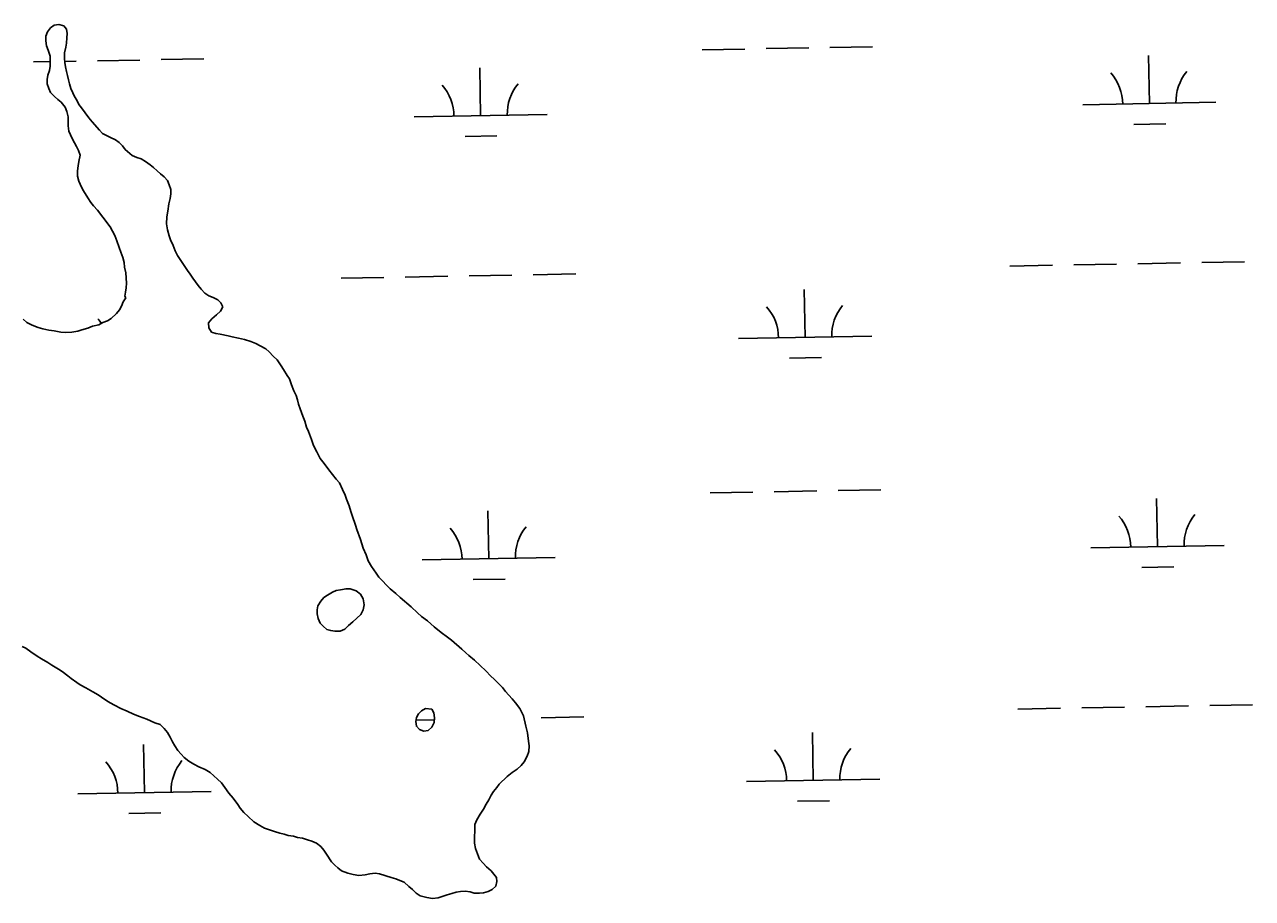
# Model space of a CAD drawing. Extents: x 3925854 to 3964121, y 224593 to 250589.
# Drawn here: x 3938835 to 3939757, y 234464 to 235120 of the extents above; entities that cross this region are included whole.
import ezdxf

# ---------------------------------------------------------------- set-up
doc = ezdxf.new("R2010")
doc.units = 0
doc.layers.add('V-WETL-SWMP', color=7, linetype='Continuous')

msp = doc.modelspace()

# ---------------------------------------------------------------- linework, layer by layer
at = {"layer": 'V-WETL-SWMP'}
for p, q in [((3938854.737, 235117.743), (3938857.526, 235119.641)), ((3938857.526, 235119.641), (3938861.126, 235120.146)), ((3938861.126, 235120.146), (3938864.708, 235119.269)), ((3938851.288, 235107.838), (3938851.336, 235111.43)), ((3938851.336, 235111.43), (3938852.485, 235114.732)), ((3938852.485, 235114.732), (3938854.737, 235117.743)), ((3938864.708, 235119.269), (3938866.886, 235116.753)), ((3938867.074, 235110.116), (3938866.747, 235106.251)), ((3938866.886, 235116.753), (3938867.395, 235113.429)), ((3938867.395, 235113.429), (3938867.074, 235110.116)), ((3938851.793, 235104.237), (3938851.288, 235107.838)), ((3938853.131, 235100.903), (3938851.793, 235104.237)), ((3938854.454, 235096.462), (3938853.131, 235100.903)), ((3938866.43, 235103.214), (3938865.266, 235098.807)), ((3938866.747, 235106.251), (3938866.43, 235103.214)), ((3939343.79, 235101.177), (3939375.785, 235101.759)), ((3939391.782, 235102.05), (3939423.777, 235102.631)), ((3939439.774, 235102.922), (3939471.769, 235103.504)), ((3938841.965, 235092.052), (3938854.675, 235092.283)), ((3938854.683, 235092.866), (3938854.454, 235096.462)), ((3938854.632, 235088.997), (3938854.683, 235092.866)), ((3938865.266, 235098.807), (3938865.211, 235094.661)), ((3938865.211, 235094.661), (3938865.447, 235091.617)), ((3938865.38, 235092.478), (3938873.96, 235092.634)), ((3938889.957, 235092.925), (3938921.952, 235093.507)), ((3938937.949, 235093.798), (3938969.944, 235094.379)), ((3939679.423, 235060.842), (3939678.768, 235096.836)), ((3938852.882, 235082.109), (3938854.035, 235085.687)), ((3938854.035, 235085.687), (3938854.632, 235088.997)), ((3938865.447, 235091.617), (3938865.956, 235088.294)), ((3938865.956, 235088.294), (3938866.741, 235084.966)), ((3938866.741, 235084.966), (3938867.53, 235081.915)), ((3939177.598, 235051.718), (3939176.943, 235087.712)), ((3938852.245, 235075.76), (3938852.285, 235078.8)), ((3938853.579, 235072.149), (3938852.245, 235075.76)), ((3938852.285, 235078.8), (3938852.882, 235082.109)), ((3938867.53, 235081.915), (3938868.315, 235078.587)), ((3938868.315, 235078.587), (3938869.104, 235075.536)), ((3938869.104, 235075.536), (3938870.165, 235072.205)), ((3938854.921, 235069.09), (3938853.579, 235072.149)), ((3938857.92, 235066.01), (3938854.921, 235069.09)), ((3938860.379, 235063.766), (3938857.92, 235066.01)), ((3938870.165, 235072.205), (3938871.503, 235068.87)), ((3938871.503, 235068.87), (3938872.848, 235066.088)), ((3938872.848, 235066.088), (3938874.47, 235063.303)), ((3938862.84, 235061.798), (3938860.379, 235063.766)), ((3938865.833, 235058.165), (3938862.84, 235061.798)), ((3938867.171, 235054.83), (3938865.833, 235058.165)), ((3938867.948, 235050.95), (3938867.171, 235054.83)), ((3938874.47, 235063.303), (3938876.088, 235060.24)), ((3938876.088, 235060.24), (3938877.99, 235057.727)), ((3938877.99, 235057.727), (3938880.702, 235053.822)), ((3939629.431, 235059.933), (3939729.415, 235061.751)), ((3938868.173, 235047.077), (3938867.948, 235050.95)), ((3938868.133, 235044.037), (3938868.173, 235047.077)), ((3938880.702, 235053.822), (3938883.694, 235050.188)), ((3938883.694, 235050.188), (3938886.141, 235047.115)), ((3938886.141, 235047.115), (3938891.588, 235040.962)), ((3939127.606, 235050.809), (3939227.589, 235052.627)), ((3939667.705, 235045.196), (3939691.701, 235045.632)), ((3938868.635, 235040.16), (3938868.133, 235044.037)), ((3938871.049, 235034.6), (3938868.635, 235040.16)), ((3938891.588, 235040.962), (3938893.766, 235038.445)), ((3938893.766, 235038.445), (3938899.806, 235035.324)), ((3939165.88, 235036.071), (3939189.876, 235036.507)), ((3938872.939, 235031.258), (3938871.049, 235034.6)), ((3938874.285, 235028.476), (3938872.939, 235031.258)), ((3938875.906, 235025.69), (3938874.285, 235028.476)), ((3938899.806, 235035.324), (3938903.654, 235033.615)), ((3938903.654, 235033.615), (3938906.392, 235031.644)), ((3938906.392, 235031.644), (3938908.846, 235029.123)), ((3938908.846, 235029.123), (3938910.744, 235026.334)), ((3938876.964, 235022.083), (3938875.906, 235025.69)), ((3938876.073, 235017.395), (3938876.964, 235022.083)), ((3938910.744, 235026.334), (3938916.213, 235021.839)), ((3938916.213, 235021.839), (3938919.511, 235020.413)), ((3938919.511, 235020.413), (3938922.813, 235019.263)), ((3938922.813, 235019.263), (3938926.104, 235017.285)), ((3938875.097, 235006.351), (3938875.148, 235010.22)), ((3938875.148, 235010.22), (3938875.476, 235014.086)), ((3938875.476, 235014.086), (3938876.073, 235017.395)), ((3938926.104, 235017.285), (3938929.664, 235014.75)), ((3938929.664, 235014.75), (3938932.125, 235012.782)), ((3938932.125, 235012.782), (3938934.856, 235010.258)), ((3938934.856, 235010.258), (3938937.314, 235008.014)), ((3938876.151, 235002.467), (3938875.097, 235006.351)), ((3938878.027, 234998.02), (3938876.151, 235002.467)), ((3938937.314, 235008.014), (3938940.048, 235005.766)), ((3938940.048, 235005.766), (3938942.499, 235002.97)), ((3938942.499, 235002.97), (3938943.841, 234999.911)), ((3938943.841, 234999.911), (3938945.175, 234996.3)), ((3938879.649, 234995.234), (3938878.027, 234998.02)), ((3938882.895, 234989.939), (3938879.649, 234995.234)), ((3938945.131, 234992.984), (3938944.534, 234989.674)), ((3938945.175, 234996.3), (3938945.131, 234992.984)), ((3938885.063, 234986.593), (3938882.895, 234989.939)), ((3938886.964, 234984.08), (3938885.063, 234986.593)), ((3938889.96, 234980.723), (3938886.964, 234984.08)), ((3938943.65, 234985.54), (3938942.748, 234980.023)), ((3938944.534, 234989.674), (3938943.65, 234985.54)), ((3938894.036, 234975.417), (3938889.96, 234980.723)), ((3938899.468, 234968.158), (3938894.036, 234975.417)), ((3938942.14, 234975.885), (3938941.794, 234970.638)), ((3938942.748, 234980.023), (3938942.14, 234975.885)), ((3938901.363, 234965.092), (3938899.468, 234968.158)), ((3938902.977, 234961.754), (3938901.363, 234965.092)), ((3938941.794, 234970.638), (3938942.561, 234965.928)), ((3938942.561, 234965.928), (3938943.884, 234961.488)), ((3938904.584, 234957.863), (3938902.977, 234961.754)), ((3938906.453, 234952.862), (3938904.584, 234957.863)), ((3938943.884, 234961.488), (3938944.949, 234958.433)), ((3938944.949, 234958.433), (3938946.829, 234954.262)), ((3938946.829, 234954.262), (3938948.436, 234950.371)), ((3938907.51, 234949.255), (3938906.453, 234952.862)), ((3938909.117, 234945.364), (3938907.51, 234949.255)), ((3938910.172, 234941.48), (3938909.117, 234945.364)), ((3938948.436, 234950.371), (3938950.046, 234946.756)), ((3938950.046, 234946.756), (3938952.217, 234943.686)), ((3938910.4, 234937.883), (3938910.172, 234941.48)), ((3938911.451, 234933.723), (3938910.4, 234937.883)), ((3938952.217, 234943.686), (3938954.657, 234940.06)), ((3938954.657, 234940.06), (3938957.638, 234935.598)), ((3938957.638, 234935.598), (3938959.536, 234932.809)), ((3939574.779, 234938.849), (3939606.774, 234939.43)), ((3939622.771, 234939.721), (3939654.766, 234940.303)), ((3939670.763, 234940.594), (3939702.758, 234941.176)), ((3939718.756, 234941.467), (3939750.75, 234942.048)), ((3938911.901, 234925.977), (3938911.451, 234933.723)), ((3938911.577, 234922.388), (3938911.901, 234925.977)), ((3938959.536, 234932.809), (3938961.707, 234929.739)), ((3938961.707, 234929.739), (3938965.503, 234924.161)), ((3939072.954, 234929.724), (3939104.949, 234930.306)), ((3939120.946, 234930.597), (3939152.941, 234931.178)), ((3939168.938, 234931.469), (3939200.933, 234932.051)), ((3939216.931, 234932.342), (3939248.925, 234932.924)), ((3938910.667, 234916.319), (3938910.984, 234919.355)), ((3938910.984, 234919.355), (3938911.577, 234922.388)), ((3938965.503, 234924.161), (3938967.954, 234921.364)), ((3938967.954, 234921.364), (3938970.681, 234918.563)), ((3938970.681, 234918.563), (3938973.695, 234916.588)), ((3939421.135, 234885.305), (3939420.481, 234921.299)), ((3938906.648, 234905.859), (3938908.181, 234908.846)), ((3938908.181, 234908.846), (3938909.4, 234911.987)), ((3938909.4, 234911.987), (3938911.217, 234914.981)), ((3938911.217, 234914.981), (3938910.667, 234916.319)), ((3938973.695, 234916.588), (3938976.993, 234915.163)), ((3938976.993, 234915.163), (3938980.288, 234913.46)), ((3938980.288, 234913.46), (3938982.746, 234911.216)), ((3938984.087, 234908.158), (3938982.385, 234904.864)), ((3938982.746, 234911.216), (3938984.087, 234908.158)), ((3938834.31, 234898.863), (3938836.993, 234896.545)), ((3938897.503, 234897.79), (3938900.458, 234899.384)), ((3938900.458, 234899.384), (3938904.329, 234903.177)), ((3938904.329, 234903.177), (3938906.648, 234905.859)), ((3938975.952, 234899.144), (3938973.424, 234896.137)), ((3938979.308, 234902.14), (3938975.952, 234899.144)), ((3938982.385, 234904.864), (3938979.308, 234902.14)), ((3938836.993, 234896.545), (3938841.079, 234894.554)), ((3938841.079, 234894.554), (3938845.477, 234892.722)), ((3938845.477, 234892.722), (3938849.083, 234891.82)), ((3938849.083, 234891.82), (3938853.473, 234890.771)), ((3938853.473, 234890.771), (3938857.545, 234890.187)), ((3938857.545, 234890.187), (3938862.559, 234889.3)), ((3938862.559, 234889.3), (3938865.691, 234888.863)), ((3938865.691, 234888.863), (3938870.848, 234889.228)), ((3938870.848, 234889.228), (3938875.219, 234890.055)), ((3938875.219, 234890.055), (3938878.338, 234890.869)), ((3938878.338, 234890.869), (3938882.702, 234892.321)), ((3938882.702, 234892.321), (3938886.442, 234893.61)), ((3938886.442, 234893.61), (3938890.966, 234894.751)), ((3938890.966, 234894.751), (3938894.078, 234896.347)), ((3938894.078, 234896.347), (3938897.503, 234897.79)), ((3938973.424, 234896.137), (3938973.653, 234892.54)), ((3938973.653, 234892.54), (3938975.543, 234889.198)), ((3938975.543, 234889.198), (3938978.849, 234888.325)), ((3938978.849, 234888.325), (3938982.158, 234887.728)), ((3938982.158, 234887.728), (3938988.224, 234886.542)), ((3938988.224, 234886.542), (3938991.253, 234885.673)), ((3938991.253, 234885.673), (3938995.94, 234884.781)), ((3938995.94, 234884.781), (3939000.347, 234883.617)), ((3939000.347, 234883.617), (3939005.027, 234882.173)), ((3939005.027, 234882.173), (3939008.878, 234880.74)), ((3939008.878, 234880.74), (3939012.173, 234879.038)), ((3939371.144, 234884.396), (3939471.127, 234886.214)), ((3939012.173, 234879.038), (3939016.289, 234876.772)), ((3939016.289, 234876.772), (3939019.024, 234874.524)), ((3939019.024, 234874.524), (3939022.02, 234871.167)), ((3939022.02, 234871.167), (3939025.023, 234868.363)), ((3939025.023, 234868.363), (3939028.005, 234863.901)), ((3939028.005, 234863.901), (3939029.626, 234861.115)), ((3939409.418, 234869.658), (3939433.414, 234870.094)), ((3939029.626, 234861.115), (3939032.331, 234856.657)), ((3939032.331, 234856.657), (3939034.233, 234854.143)), ((3939034.233, 234854.143), (3939035.556, 234849.703)), ((3939035.556, 234849.703), (3939037.432, 234845.256)), ((3939037.432, 234845.256), (3939039.043, 234841.641)), ((3939039.043, 234841.641), (3939040.104, 234838.31)), ((3939040.104, 234838.31), (3939040.893, 234835.258)), ((3939040.893, 234835.258), (3939042.227, 234831.647)), ((3939042.227, 234831.647), (3939044.089, 234826.094)), ((3939044.089, 234826.094), (3939045.699, 234822.479)), ((3939045.699, 234822.479), (3939047.019, 234817.763)), ((3939047.019, 234817.763), (3939048.36, 234814.704)), ((3939048.36, 234814.704), (3939050.767, 234808.591)), ((3939050.767, 234808.591), (3939052.09, 234804.151)), ((3939052.09, 234804.151), (3939054.792, 234799.416)), ((3939054.792, 234799.416), (3939057.213, 234794.408)), ((3939057.213, 234794.408), (3939060.202, 234790.498)), ((3939060.202, 234790.498), (3939063.733, 234785.752)), ((3939063.733, 234785.752), (3939069.168, 234778.77)), ((3939069.168, 234778.77), (3939071.619, 234775.973)), ((3939071.619, 234775.973), (3939074.041, 234770.965)), ((3939074.041, 234770.965), (3939075.92, 234766.794)), ((3939397.83, 234769.43), (3939429.825, 234770.011)), ((3939445.822, 234770.302), (3939477.817, 234770.884)), ((3939075.92, 234766.794), (3939076.985, 234763.739)), ((3939076.985, 234763.739), (3939078.854, 234758.739)), ((3939349.838, 234768.557), (3939381.833, 234769.139)), ((3939685.471, 234728.222), (3939684.816, 234764.216)), ((3939078.854, 234758.739), (3939080.181, 234754.575)), ((3939080.181, 234754.575), (3939081.246, 234751.52)), ((3939081.246, 234751.52), (3939083.638, 234744.301)), ((3939183.646, 234719.098), (3939182.991, 234755.092)), ((3939083.638, 234744.301), (3939084.7, 234740.97)), ((3939084.7, 234740.97), (3939087.365, 234733.471)), ((3939087.365, 234733.471), (3939089.491, 234727.086)), ((3939089.491, 234727.086), (3939091.636, 234722.082)), ((3939635.479, 234727.313), (3939735.463, 234729.131)), ((3939091.636, 234722.082), (3939093.236, 234717.638)), ((3939093.236, 234717.638), (3939095.665, 234713.183)), ((3939133.654, 234718.188), (3939233.638, 234720.007)), ((3939095.665, 234713.183), (3939099.192, 234708.16)), ((3939099.192, 234708.16), (3939101.09, 234705.371)), ((3939101.09, 234705.371), (3939109.816, 234696.41)), ((3939673.753, 234712.576), (3939697.749, 234713.012)), ((3939109.816, 234696.41), (3939113.918, 234693.038)), ((3939171.928, 234703.451), (3939195.924, 234703.887)), ((3939113.918, 234693.038), (3939117.194, 234689.954)), ((3939117.194, 234689.954), (3939125.394, 234682.935)), ((3939125.394, 234682.935), (3939130.31, 234678.447)), ((3939130.31, 234678.447), (3939133.313, 234675.643)), ((3939133.313, 234675.643), (3939137.695, 234672.544)), ((3939137.695, 234672.544), (3939142.611, 234668.056)), ((3939142.611, 234668.056), (3939148.083, 234663.837)), ((3939148.083, 234663.837), (3939152.734, 234660.182)), ((3939152.734, 234660.182), (3939155.745, 234657.931)), ((3938836.211, 234651.94), (3938833.539, 234653.321)), ((3938840.148, 234649.322), (3938836.211, 234651.94)), ((3939155.745, 234657.931), (3939163.396, 234651.195)), ((3939163.396, 234651.195), (3939166.399, 234648.391)), ((3938844.717, 234646.085), (3938840.148, 234649.322)), ((3938848.021, 234644.085), (3938844.717, 234646.085)), ((3938852.899, 234641.164), (3938848.021, 234644.085)), ((3938855.89, 234639.318), (3938852.899, 234641.164)), ((3939166.399, 234648.391), (3939168.861, 234646.423)), ((3939168.861, 234646.423), (3939172.962, 234643.052)), ((3939172.962, 234643.052), (3939177.329, 234638.848)), ((3938860.769, 234636.24), (3938855.89, 234639.318)), ((3938863.603, 234634.392), (3938860.769, 234636.24)), ((3938867.701, 234631.306), (3938863.603, 234634.392)), ((3938870.38, 234629.301), (3938867.701, 234631.306)), ((3939177.329, 234638.848), (3939181.424, 234634.923)), ((3939181.424, 234634.923), (3939185.242, 234631.003)), ((3939185.242, 234631.003), (3939187.7, 234628.759)), ((3938874.478, 234626.215), (3938870.38, 234629.301)), ((3938877.154, 234624.522), (3938874.478, 234626.215)), ((3938881.4, 234622.219), (3938877.154, 234624.522)), ((3938886.592, 234619.145), (3938881.4, 234622.219)), ((3939187.7, 234628.759), (3939193.972, 234622.318)), ((3939193.972, 234622.318), (3939196.146, 234619.525)), ((3938890.526, 234616.839), (3938886.592, 234619.145)), ((3938893.045, 234615.144), (3938890.526, 234616.839)), ((3938896.982, 234612.526), (3938893.045, 234615.144)), ((3938899.656, 234610.99), (3938896.982, 234612.526)), ((3939196.146, 234619.525), (3939198.873, 234616.725)), ((3939198.873, 234616.725), (3939201.324, 234613.928)), ((3939201.324, 234613.928), (3939203.771, 234610.855)), ((3938902.803, 234609.145), (3938899.656, 234610.99)), ((3938907.52, 234606.691), (3938902.803, 234609.145)), ((3938912.232, 234604.706), (3938907.52, 234606.691)), ((3938917.104, 234602.41), (3938912.232, 234604.706)), ((3939203.771, 234610.855), (3939207.033, 234606.665)), ((3939207.033, 234606.665), (3939209.723, 234601.101)), ((3939580.827, 234606.229), (3939612.822, 234606.81)), ((3939628.819, 234607.101), (3939660.814, 234607.683)), ((3939676.812, 234607.974), (3939708.806, 234608.556)), ((3939724.804, 234608.847), (3939756.798, 234609.428)), ((3938921.5, 234600.735), (3938917.104, 234602.41)), ((3938927.152, 234598.603), (3938921.5, 234600.735)), ((3938933.121, 234596.006), (3938927.152, 234598.603)), ((3938937.151, 234594.554), (3938933.121, 234596.006)), ((3938940.086, 234591.685), (3938937.151, 234594.554)), ((3939129.166, 234598.016), (3939142.951, 234598.267)), ((3939209.723, 234601.101), (3939211.555, 234593.337)), ((3939222.979, 234599.722), (3939254.973, 234600.304)), ((3938942.533, 234588.612), (3938940.086, 234591.685)), ((3938944.7, 234585.266), (3938942.533, 234588.612)), ((3938946.311, 234581.651), (3938944.7, 234585.266)), ((3939211.555, 234593.337), (3939212.871, 234588.344)), ((3939212.871, 234588.344), (3939213.62, 234582.253)), ((3939427.183, 234552.685), (3939426.529, 234588.679)), ((3938925.358, 234543.56), (3938924.704, 234579.554)), ((3938948.205, 234578.585), (3938946.311, 234581.651)), ((3938950.372, 234575.239), (3938948.205, 234578.585)), ((3939213.62, 234582.253), (3939214.125, 234578.652)), ((3939214.125, 234578.652), (3939213.793, 234574.51)), ((3938952.823, 234572.443), (3938950.372, 234575.239)), ((3938955.001, 234569.926), (3938952.823, 234572.443)), ((3938958.557, 234567.114), (3938955.001, 234569.926)), ((3938962.397, 234564.852), (3938958.557, 234567.114)), ((3939210.371, 234566.54), (3939208.123, 234563.805)), ((3939212.64, 234570.932), (3939210.371, 234566.54)), ((3939213.793, 234574.51), (3939212.64, 234570.932)), ((3938966.241, 234562.866), (3938962.397, 234564.852)), ((3938970.913, 234560.869), (3938966.241, 234562.866)), ((3938974.753, 234558.607), (3938970.913, 234560.869)), ((3938980.215, 234553.559), (3938974.753, 234558.607)), ((3939201.144, 234558.646), (3939197.511, 234555.653)), ((3939205.046, 234561.082), (3939201.144, 234558.646)), ((3939208.123, 234563.805), (3939205.046, 234561.082)), ((3938983.218, 234550.755), (3938980.215, 234553.559)), ((3938985.662, 234547.405), (3938983.218, 234550.755)), ((3939191.63, 234549.926), (3939189.662, 234547.465)), ((3939197.511, 234555.653), (3939191.63, 234549.926)), ((3939377.192, 234551.776), (3939477.175, 234553.594)), ((3938875.367, 234542.651), (3938975.35, 234544.469)), ((3938988.647, 234543.22), (3938985.662, 234547.405)), ((3938991.912, 234539.306), (3938988.647, 234543.22)), ((3938995.442, 234534.56), (3938991.912, 234539.306)), ((3939185.44, 234541.716), (3939183.734, 234538.145)), ((3939187.135, 234544.457), (3939185.44, 234541.716)), ((3939189.662, 234547.465), (3939187.135, 234544.457)), ((3938997.064, 234531.775), (3938995.442, 234534.56)), ((3938999.787, 234528.698), (3938997.064, 234531.775)), ((3939179.769, 234531.01), (3939177.234, 234527.451)), ((3939181.755, 234534.854), (3939179.769, 234531.01)), ((3939183.734, 234538.145), (3939181.755, 234534.854)), ((3939415.466, 234537.038), (3939439.462, 234537.474)), ((3938913.641, 234527.913), (3938937.637, 234528.35)), ((3939003.064, 234525.614), (3938999.787, 234528.698)), ((3939007.434, 234521.686), (3939003.064, 234525.614)), ((3939011.82, 234518.864), (3939007.434, 234521.686)), ((3939174.688, 234523.062), (3939173.259, 234519.487)), ((3939177.234, 234527.451), (3939174.688, 234523.062)), ((3939015.387, 234516.881), (3939011.82, 234518.864)), ((3939022.816, 234514.295), (3939015.387, 234516.881)), ((3939026.947, 234513.134), (3939022.816, 234514.295)), ((3939030.252, 234512.261), (3939026.947, 234513.134)), ((3939033.282, 234511.392), (3939030.252, 234512.261)), ((3939037.143, 234510.788), (3939033.282, 234511.392)), ((3939173.259, 234519.487), (3939173.076, 234505.668)), ((3939040.173, 234509.918), (3939037.143, 234510.788)), ((3939044.034, 234509.314), (3939040.173, 234509.918)), ((3939047.613, 234508.161), (3939044.034, 234509.314)), ((3939050.915, 234507.012), (3939047.613, 234508.161)), ((3939054.489, 234505.582), (3939050.915, 234507.012)), ((3939057.773, 234503.051), (3939054.489, 234505.582)), ((3939059.947, 234500.258), (3939057.773, 234503.051)), ((3939173.076, 234505.668), (3939173.85, 234501.512)), ((3939061.841, 234497.192), (3939059.947, 234500.258)), ((3939065.637, 234491.613), (3939061.841, 234497.192)), ((3939173.85, 234501.512), (3939175.18, 234497.624)), ((3939175.18, 234497.624), (3939176.784, 234493.457)), ((3939176.784, 234493.457), (3939179.511, 234490.656)), ((3939068.092, 234489.093), (3939065.637, 234491.613)), ((3939070.553, 234487.125), (3939068.092, 234489.093)), ((3939073.288, 234484.878), (3939070.553, 234487.125)), ((3939077.964, 234483.157), (3939073.288, 234484.878)), ((3939179.511, 234490.656), (3939181.961, 234487.859)), ((3939181.961, 234487.859), (3939185.514, 234484.772)), ((3939185.514, 234484.772), (3939187.416, 234482.259)), ((3939081.819, 234482), (3939077.964, 234483.157)), ((3939086.233, 234481.389), (3939081.819, 234482)), ((3939090.939, 234481.879), (3939086.233, 234481.389)), ((3939094.543, 234482.661), (3939090.939, 234481.879)), ((3939098.419, 234483.162), (3939094.543, 234482.661)), ((3939101.729, 234482.566), (3939098.419, 234483.162)), ((3939110.536, 234479.685), (3939101.729, 234482.566)), ((3939113.841, 234478.811), (3939110.536, 234479.685)), ((3939116.867, 234477.666), (3939113.841, 234478.811)), ((3939120.165, 234476.24), (3939116.867, 234477.666)), ((3939123.718, 234473.152), (3939120.165, 234476.24)), ((3939187.416, 234482.259), (3939189.594, 234479.742)), ((3939189.83, 234476.698), (3939188.957, 234473.393)), ((3939189.594, 234479.742), (3939189.83, 234476.698)), ((3939126.452, 234470.904), (3939123.718, 234473.152)), ((3939129.179, 234468.104), (3939126.452, 234470.904)), ((3939132.194, 234466.129), (3939129.179, 234468.104)), ((3939137.15, 234464.681), (3939132.194, 234466.129)), ((3939152.38, 234466.691), (3939145.718, 234464.568)), ((3939155.987, 234467.749), (3939152.38, 234466.691)), ((3939159.319, 234468.81), (3939155.987, 234467.749)), ((3939162.366, 234469.323), (3939159.319, 234468.81)), ((3939165.962, 234469.551), (3939162.366, 234469.323)), ((3939169.824, 234468.947), (3939165.962, 234469.551)), ((3939172.854, 234468.078), (3939169.824, 234468.947)), ((3939176.723, 234468.026), (3939172.854, 234468.078)), ((3939179.767, 234468.263), (3939176.723, 234468.026)), ((3939183.374, 234469.32), (3939179.767, 234468.263)), ((3939186.156, 234470.666), (3939183.374, 234469.32)), ((3939188.957, 234473.393), (3939186.156, 234470.666)), ((3939141.565, 234464.07), (3939137.15, 234464.681)), ((3939145.718, 234464.568), (3939141.565, 234464.07))]:
    msp.add_line(p, q, dxfattribs=at)
for points in [[(3939081.569, 234671.629), (3939078.493, 234668.906), (3939075.692, 234666.179), (3939072.081, 234664.845), (3939068.208, 234664.62), (3939065.176, 234665.213), (3939062.146, 234666.082), (3939059.416, 234668.606), (3939057.234, 234670.847), (3939055.62, 234674.185), (3939054.838, 234677.789), (3939054.879, 234680.829), (3939055.472, 234683.862), (3939057.727, 234687.149), (3939059.974, 234689.883), (3939062.764, 234691.781), (3939066.386, 234693.945), (3939069.168, 234695.29), (3939072.492, 234695.799), (3939076.648, 234696.573), (3939079.688, 234696.532), (3939084.092, 234695.092), (3939087.375, 234692.561), (3939089.539, 234688.938), (3939090.309, 234684.505), (3939089.429, 234680.647), (3939087.727, 234677.353)], [(3939140.961, 234606.16), (3939142.582, 234603.374), (3939143.087, 234599.774), (3939142.763, 234596.185), (3939141.057, 234592.614), (3939138.261, 234590.163), (3939134.937, 234589.654), (3939131.635, 234590.804), (3939129.457, 234593.321), (3939128.952, 234596.921), (3939129.545, 234599.954), (3939130.964, 234602.699), (3939133.204, 234604.881), (3939136.27, 234606.775)]]:
    msp.add_lwpolyline(points, close=True, dxfattribs=at)
for centre, start, end in [((3939624.18, 235060.313), 0.269879, 41.813537), ((3939734.648, 235062.321), 140.269876, 181.813534), ((3939122.355, 235051.188), 0.269879, 41.813537), ((3939232.823, 235053.197), 140.269876, 181.813534), ((3939365.893, 234884.775), 0.269879, 41.813537), ((3939476.361, 234886.784), 140.269876, 181.813534), ((3938864.068, 234875.65), 34.849193, 41.813537), ((3939630.228, 234727.693), 0.269879, 41.813537), ((3939740.696, 234729.701), 140.269876, 181.813534), ((3939128.403, 234718.568), 0.269879, 41.813537), ((3939238.871, 234720.577), 140.269876, 181.813534), ((3939482.409, 234554.164), 140.269876, 181.813534), ((3938870.116, 234543.03), 0.269879, 41.813537), ((3938980.584, 234545.039), 140.269876, 181.813534), ((3939371.941, 234552.155), 0.269879, 41.813537)]:
    msp.add_arc(centre, 35.246, start, end, dxfattribs=at)

doc.saveas('drawing.dxf')
